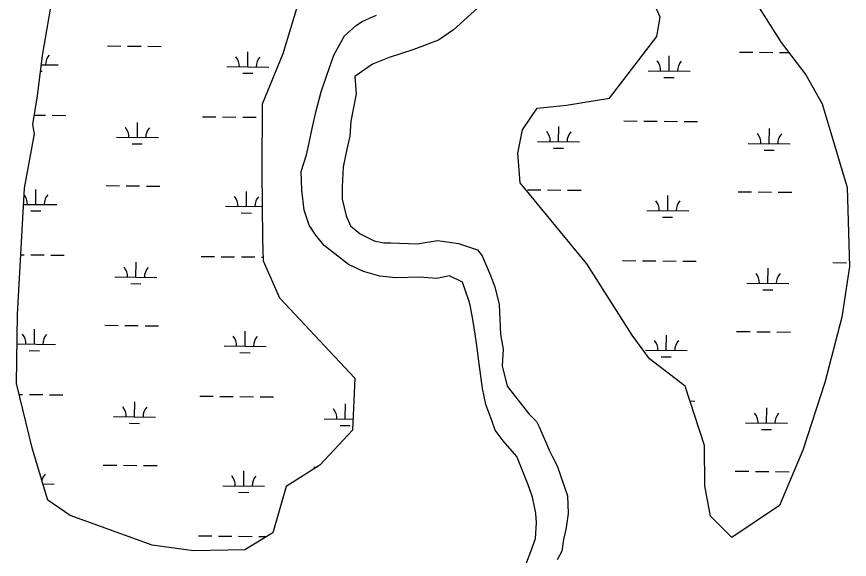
# Model space of a CAD drawing. Extents: x 3192986 to 3230865, y 867483 to 892886.
# Drawn here: x 3203957 to 3205941, y 883432 to 884724 of the extents above; entities that cross this region are included whole.
import ezdxf

# ---------------------------------------------------------------- set-up
doc = ezdxf.new("R2010")
doc.units = 0
doc.layers.add('V-TOPO-SHOR', color=7, linetype='Continuous')
doc.layers.add('V-WETL-SWMP', color=7, linetype='Continuous')

msp = doc.modelspace()

# ---------------------------------------------------------------- linework, layer by layer
at = {"layer": 'V-TOPO-SHOR'}
for points in [[(3205055.2, 884744), (3204998.2, 884692.3), (3204962.4, 884667.5), (3204901.5, 884645.1), (3204844.8, 884626.8), (3204804.9, 884610.5), (3204762.8, 884581.6), (3204766.6, 884539.7), (3204753.4, 884475), (3204750.9, 884439.5), (3204744.4, 884408.2), (3204735.6, 884366.4), (3204733, 884318.3), (3204732.7, 884289), (3204742.8, 884249.2), (3204753, 884226.1), (3204775.9, 884207), (3204809.2, 884189.9), (3204832.2, 884185.5), (3204848.9, 884185.4), (3204911.6, 884182.7), (3204959.8, 884190.6), (3205010, 884183.8), (3205055.8, 884168.7), (3205066.2, 884154), (3205086.6, 884107.7), (3205096.8, 884080.4), (3205106.9, 884038.5), (3205110.4, 883967.3), (3205116.3, 883931.7), (3205113.8, 883892), (3205125.9, 883843.7), (3205177.6, 883778.4), (3205196.2, 883759.4), (3205202.4, 883746.7), (3205226.9, 883690), (3205233.1, 883677.4), (3205245.4, 883654.3), (3205253.5, 883631.2), (3205269.8, 883582.9), (3205271.5, 883541), (3205267, 883507.6), (3205264.8, 883499.3), (3205260.4, 883478.4), (3205256, 883451.2), (3205245.3, 883430.4)], [(3205172, 883422.8), (3205182.7, 883449.9), (3205193.5, 883481.1), (3205195.9, 883518.8), (3205194.1, 883541.8), (3205186.1, 883579.5), (3205175.9, 883608.9), (3205149.4, 883676.1), (3205116.3, 883714.1), (3205097.7, 883739.4), (3205089.5, 883762.5), (3205075.3, 883800.3), (3205067.3, 883838), (3205059.5, 883896.7), (3205053.6, 883940.7), (3205049.7, 883967.9), (3205043.8, 884007.7), (3205037.8, 884037.1), (3205035.8, 884045.5), (3205019.5, 884091.6), (3204988.3, 884106.6), (3204958.9, 884100.6), (3204917.1, 884103.1), (3204860.6, 884101.6), (3204823, 884106.1), (3204783.4, 884117), (3204748, 884134), (3204723, 884153.1), (3204689.8, 884178.6), (3204669.1, 884203.9), (3204654.7, 884227), (3204642.5, 884262.7), (3204636.7, 884310.9), (3204635.1, 884354.8), (3204648, 884394.4), (3204654.6, 884423.7), (3204661.2, 884457.1), (3204669.9, 884496.7), (3204682.9, 884544.7), (3204695.9, 884582.3), (3204713.1, 884632.3), (3204725.9, 884655.2), (3204738.6, 884678.1), (3204766.1, 884702.9), (3204778.7, 884711.2), (3204799.7, 884721.4), (3204814.4, 884727.6)]]:
    msp.add_lwpolyline(points, dxfattribs=at)
at = {"layer": 'V-WETL-SWMP'}
for p, q in [((3204173.7, 884654.1), (3204205.7, 884653.8)), ((3204221.7, 884653.6), (3204253.7, 884653.3)), ((3204269.7, 884653.2), (3204301.7, 884652.8)), ((3204508.1, 884604.4), (3204508.4, 884640.4)), ((3205679.3, 884639.4), (3205711.3, 884639.1)), ((3205511.8, 884594.6), (3205512.2, 884630.6)), ((3205727.3, 884638.9), (3205759.3, 884638.6)), ((3205775.3, 884638.4), (3205796.9, 884638.2)), ((3204016.1, 884609.2), (3204056.2, 884608.8)), ((3204458.1, 884604.9), (3204558.1, 884603.9)), ((3204014.3, 884593.8), (3204018, 884593.8)), ((3204495.9, 884589.1), (3204519.9, 884588.9)), ((3205461.8, 884595.1), (3205561.8, 884594.1)), ((3205499.7, 884579.3), (3205523.7, 884579)), ((3203999.9, 884489.3), (3204026.2, 884489)), ((3204042.2, 884488.9), (3204074.2, 884488.6)), ((3204400, 884485.4), (3204432, 884485.1)), ((3204448, 884484.9), (3204480, 884484.6)), ((3204496, 884484.4), (3204528, 884484.1)), ((3204245, 884436.1), (3204245.3, 884472.1)), ((3205248.7, 884426.3), (3205249.1, 884462.3)), ((3205403.8, 884475.6), (3205435.8, 884475.3)), ((3205451.8, 884475.1), (3205483.8, 884474.8)), ((3205499.8, 884474.6), (3205531.8, 884474.3)), ((3205547.8, 884474.2), (3205579.8, 884473.9)), ((3205750.6, 884421.4), (3205751, 884457.4)), ((3204195, 884436.6), (3204295, 884435.7)), ((3204232.8, 884420.8), (3204256.8, 884420.6)), ((3205198.7, 884426.8), (3205298.7, 884425.9)), ((3205700.6, 884421.9), (3205800.6, 884420.9)), ((3205236.6, 884411), (3205260.6, 884410.8)), ((3205738.5, 884406.1), (3205762.5, 884405.9)), ((3204002.9, 884276.6), (3204003.3, 884312.6)), ((3204170.4, 884321.4), (3204202.4, 884321.1)), ((3204218.4, 884321), (3204250.4, 884320.7)), ((3204266.4, 884320.5), (3204298.4, 884320.2)), ((3204504.8, 884271.7), (3204505.2, 884307.7)), ((3205174.2, 884311.6), (3205206.2, 884311.3)), ((3205222.2, 884311.2), (3205254.2, 884310.8)), ((3205270.2, 884310.7), (3205302.2, 884310.4)), ((3205676.1, 884306.7), (3205708.1, 884306.4)), ((3205724.1, 884306.3), (3205756.1, 884305.9)), ((3205772.1, 884305.8), (3205804.1, 884305.5)), ((3205508.6, 884261.9), (3205508.9, 884297.9)), ((3203974, 884276.9), (3204052.9, 884276.2)), ((3204454.8, 884272.2), (3204542.7, 884271.4)), ((3205458.6, 884262.4), (3205558.6, 884261.4)), ((3203990.8, 884261.3), (3204014.8, 884261.1)), ((3204492.7, 884256.4), (3204516.7, 884256.2)), ((3205496.4, 884246.6), (3205520.4, 884246.4)), ((3203967.5, 884156.9), (3203974.9, 884156.8)), ((3203990.9, 884156.7), (3204022.9, 884156.4)), ((3204038.9, 884156.2), (3204070.9, 884155.9)), ((3204396.8, 884152.7), (3204428.8, 884152.4)), ((3204444.8, 884152.2), (3204476.8, 884151.9)), ((3204492.8, 884151.8), (3204524.8, 884151.5)), ((3204540.8, 884151.3), (3204544.5, 884151.3)), ((3204241.7, 884103.5), (3204242.1, 884139.5)), ((3205400.6, 884142.9), (3205432.6, 884142.6)), ((3205448.6, 884142.4), (3205480.6, 884142.1)), ((3205496.6, 884142), (3205528.6, 884141.7)), ((3205544.6, 884141.5), (3205576.6, 884141.2)), ((3205747.4, 884088.8), (3205747.7, 884124.8)), ((3205902.4, 884138), (3205934.4, 884137.7)), ((3204191.7, 884104), (3204291.7, 884103)), ((3204229.6, 884088.2), (3204253.6, 884087.9)), ((3205697.4, 884089.3), (3205797.4, 884088.3)), ((3205735.2, 884073.5), (3205759.2, 884073.2)), ((3204167.2, 883988.8), (3204199.2, 883988.5)), ((3204215.2, 883988.3), (3204247.2, 883988)), ((3204263.2, 883987.8), (3204295.2, 883987.5)), ((3203999.7, 883944), (3204000, 883980)), ((3204501.6, 883939.1), (3204501.9, 883975.1)), ((3205505.3, 883929.3), (3205505.7, 883965.3)), ((3205672.8, 883974.1), (3205704.8, 883973.8)), ((3205720.8, 883973.6), (3205752.8, 883973.3)), ((3205768.8, 883973.1), (3205800.8, 883972.8)), ((3203958.7, 883944.4), (3204049.7, 883943.5)), ((3203987.5, 883928.7), (3204011.5, 883928.4)), ((3204451.6, 883939.6), (3204551.6, 883938.6)), ((3205455.3, 883929.8), (3205555.3, 883928.8)), ((3204489.4, 883923.8), (3204513.4, 883923.5)), ((3205493.2, 883914), (3205517.2, 883913.7)), ((3203963.7, 883824.3), (3203971.7, 883824.2)), ((3203987.7, 883824), (3204019.7, 883823.7)), ((3204035.7, 883823.6), (3204067.7, 883823.2)), ((3204238.5, 883770.8), (3204238.8, 883806.8)), ((3204393.5, 883820.1), (3204425.5, 883819.7)), ((3204441.5, 883819.6), (3204473.5, 883819.3)), ((3204489.5, 883819.1), (3204521.5, 883818.8)), ((3204537.5, 883818.7), (3204569.5, 883818.3)), ((3205561.9, 883808.6), (3205573.3, 883808.5)), ((3204740.4, 883765.9), (3204740.7, 883801.9)), ((3205744.1, 883756.1), (3205744.5, 883792.1)), ((3204188.5, 883771.3), (3204288.5, 883770.3)), ((3204690.4, 883766.4), (3204758.7, 883765.7)), ((3204226.3, 883755.5), (3204250.3, 883755.3)), ((3204728.2, 883750.6), (3204752.2, 883750.4)), ((3205694.1, 883756.6), (3205794.1, 883755.6)), ((3205732, 883740.8), (3205756, 883740.6)), ((3204163.9, 883656.1), (3204195.9, 883655.8)), ((3204211.9, 883655.7), (3204243.9, 883655.3)), ((3204259.9, 883655.2), (3204291.9, 883654.9)), ((3204665.8, 883651.2), (3204672.8, 883651.1)), ((3204498.3, 883606.4), (3204498.7, 883642.4)), ((3205669.6, 883641.4), (3205701.6, 883641.1)), ((3205717.6, 883640.9), (3205749.6, 883640.6)), ((3205765.6, 883640.5), (3205797.6, 883640.2)), ((3204020, 883611.1), (3204046.4, 883610.8)), ((3204448.3, 883606.9), (3204548.3, 883605.9)), ((3204486.2, 883591.1), (3204510.2, 883590.9)), ((3204390.3, 883487.4), (3204422.3, 883487.1)), ((3204438.3, 883486.9), (3204470.3, 883486.6)), ((3204486.3, 883486.5), (3204518.3, 883486.1)), ((3204534.3, 883486), (3204552.6, 883485.8))]:
    msp.add_line(p, q, dxfattribs=at)
for points in [[(3204690.8, 884964.2), (3204591.9, 884635), (3204542.1, 884515.4), (3204541.8, 884355.1), (3204543.5, 884194.8), (3204544.8, 884142.6), (3204583.6, 884053.9), (3204763.2, 883862.9), (3204757.4, 883738.8), (3204680.1, 883655.7), (3204599.2, 883604.8), (3204567.5, 883495), (3204500.8, 883453.9), (3204378.5, 883451.6), (3204280.5, 883465.1), (3204085.1, 883536), (3204031.6, 883572.8), (3203995.2, 883693.6), (3203957.4, 883850.5), (3203959.7, 884014.8), (3203976.1, 884315.1), (3204000, 884445), (3203996.3, 884467.1), (3204007.3, 884535.1), (3204018.7, 884631.2), (3204060.2, 884871)], [(3205696.4, 884793.5), (3205778.7, 884662), (3205837.7, 884585), (3205876.8, 884516.3), (3205936.1, 884317.1), (3205941.4, 884128.6), (3205923.6, 884008.6), (3205883.3, 883852.9), (3205830.9, 883691.3), (3205774.9, 883559.8), (3205661.6, 883483.3), (3205610.2, 883534.1), (3205597.2, 883606.5), (3205596.6, 883702.7), (3205550.5, 883843.6), (3205465.3, 883909), (3205424, 883965.7), (3205316.2, 884135.6), (3205156.7, 884328.2), (3205151.6, 884398.5), (3205162.5, 884454.4), (3205197.3, 884506), (3205267.5, 884513), (3205370, 884529.6), (3205482.3, 884676.3), (3205491, 884722.3), (3205481.3, 884744.4)]]:
    msp.add_lwpolyline(points, dxfattribs=at)
for centre, start, end in [((3204061.4, 884609.2), 138.6685, 180.2121), ((3204452.8, 884605.4), 358.6685, 40.2121), ((3204563.3, 884604.3), 138.6685, 180.2121), ((3205456.6, 884595.6), 358.6685, 40.2121), ((3205567.1, 884594.5), 138.6685, 180.2121), ((3204189.7, 884437.2), 358.6685, 40.2121), ((3204300.2, 884436.1), 138.6685, 180.2121), ((3205193.5, 884427.4), 358.6685, 40.2121), ((3205304, 884426.3), 138.6685, 180.2121), ((3205695.4, 884422.5), 358.6685, 40.2121), ((3205805.9, 884421.4), 138.6685, 180.2121), ((3203947.7, 884277.7), 358.6685, 38.588), ((3204058.2, 884276.6), 138.6685, 180.2121), ((3204449.6, 884272.8), 358.6685, 40.2121), ((3204560.1, 884271.7), 138.6685, 180.2121), ((3205453.3, 884262.9), 358.6685, 40.2121), ((3205563.8, 884261.9), 138.6685, 180.2121), ((3204186.5, 884104.5), 358.6685, 40.2121), ((3204297, 884103.4), 138.6685, 180.2121), ((3205692.1, 884089.8), 358.6685, 40.2121), ((3205802.6, 884088.7), 138.6685, 180.2121), ((3203944.4, 883945), 358.6685, 40.2121), ((3204054.9, 883943.9), 138.6685, 180.2121), ((3204446.3, 883940.1), 358.6685, 40.2121), ((3204556.8, 883939), 138.6685, 180.2121), ((3205450.1, 883930.3), 358.6685, 40.2121), ((3205560.6, 883929.2), 138.6685, 180.2121), ((3204183.2, 883771.8), 358.6685, 40.2121), ((3204293.7, 883770.8), 138.6685, 180.2121), ((3204685.1, 883766.9), 358.6685, 40.2121), ((3205688.9, 883757.1), 358.6685, 40.2121), ((3205799.4, 883756.1), 138.6685, 180.2121), ((3204051.7, 883611.3), 138.6685, 166.1172), ((3204443.1, 883607.4), 358.6685, 40.2121), ((3204553.6, 883606.4), 138.6685, 180.2121)]:
    msp.add_arc(centre, 35.2, start, end, dxfattribs=at)

doc.saveas('drawing.dxf')
